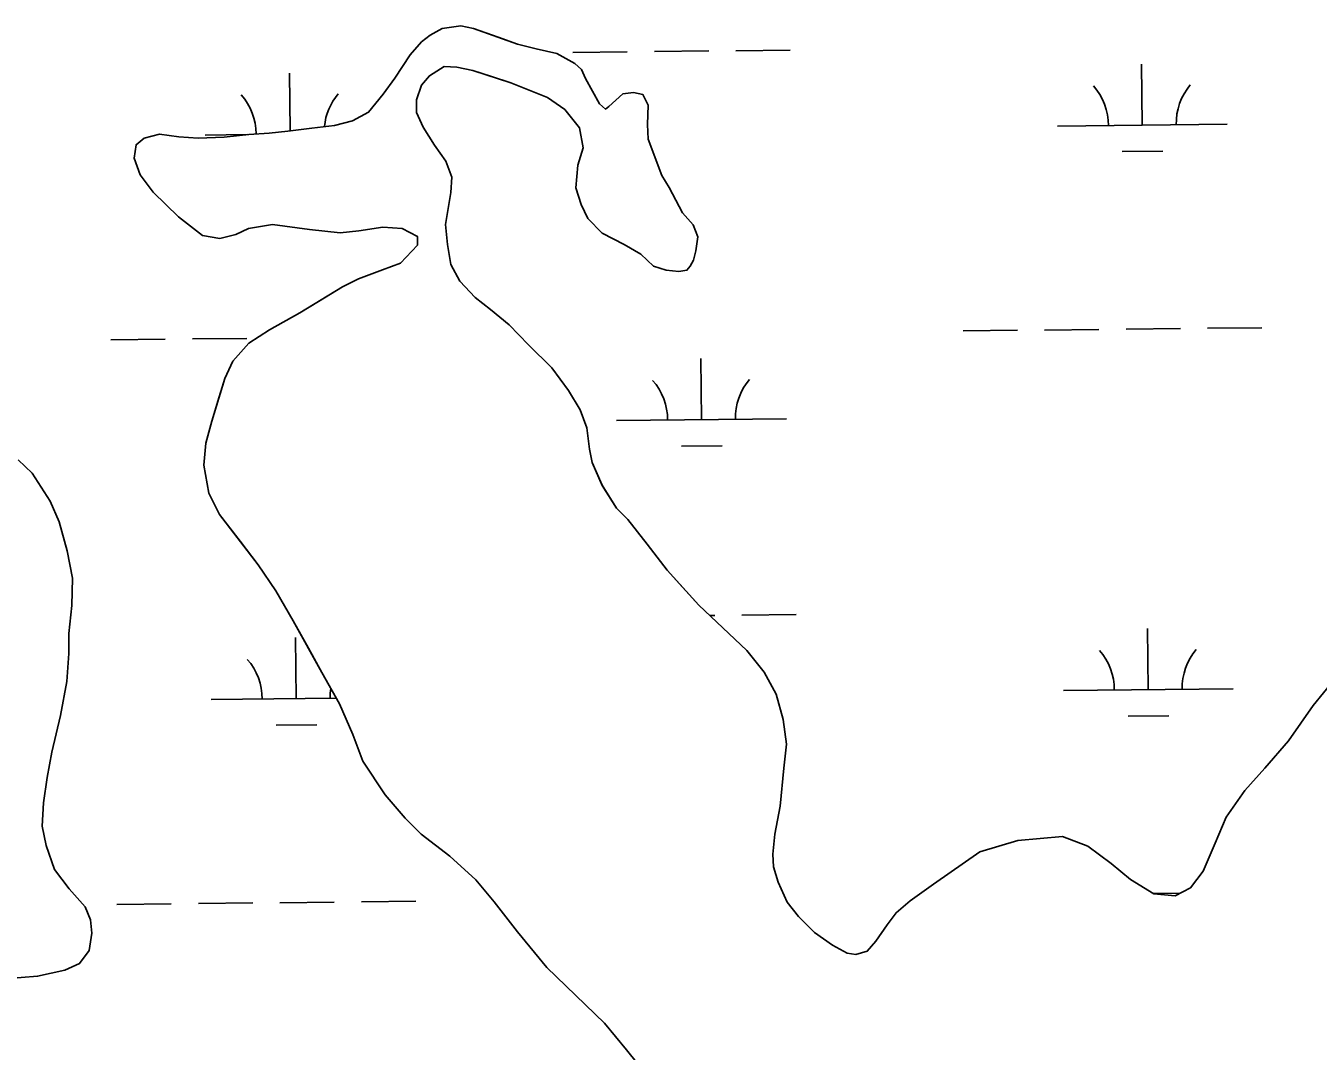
# Model space of a CAD drawing. Extents: x 3734862 to 3772949, y 391520 to 417239.
# Drawn here: x 3763917 to 3764678, y 409388 to 409992 of the extents above; entities that cross this region are included whole.
import ezdxf

# ---------------------------------------------------------------- set-up
doc = ezdxf.new("R2010")
doc.units = 0
doc.layers.add('V-TOPO-SHOR', color=7, linetype='Continuous')
doc.layers.add('V-WETL-SWMP', color=7, linetype='Continuous')

msp = doc.modelspace()

# ---------------------------------------------------------------- linework, layer by layer
at = {"layer": 'V-TOPO-SHOR'}
for p, q in [((3764127.05, 409848.37), (3764137.67, 409852.26)), ((3764167.15, 409851.37), (3764172.62, 409841.52)), ((3764103.42, 409838.24), (3764112.87, 409842.92)), ((3764112.87, 409842.92), (3764127.05, 409848.37)), ((3764089.24, 409829.65), (3764103.42, 409838.24)), ((3764172.62, 409841.52), (3764181.62, 409832.05)), ((3764078.21, 409823.01), (3764089.24, 409829.65)), ((3764181.62, 409832.05), (3764190.64, 409824.94)), ((3764060.48, 409812.86), (3764078.21, 409823.01)), ((3764190.64, 409824.94), (3764201.61, 409815.86)), ((3764048.27, 409805.04), (3764060.48, 409812.86)), ((3764201.61, 409815.86), (3764212.96, 409804.02)), ((3764038.79, 409794.47), (3764048.27, 409805.04)), ((3764212.96, 409804.02), (3764226.67, 409790.61)), ((3764034.04, 409784.26), (3764038.79, 409794.47)), ((3764226.67, 409790.61), (3764236.44, 409777.21)), ((3764030.06, 409770.92), (3764034.04, 409784.26)), ((3764236.44, 409777.21), (3764243.48, 409765.78)), ((3764026.48, 409759.13), (3764030.06, 409770.92)), ((3764022.89, 409746.18), (3764026.48, 409759.13)), ((3764243.48, 409765.78), (3764247.37, 409755.15)), ((3764247.37, 409755.15), (3764248.89, 409742.57)), ((3764021.66, 409733.21), (3764022.89, 409746.18)), ((3764248.89, 409742.57), (3764250.43, 409734.7)), ((3764024.74, 409716.69), (3764021.66, 409733.21)), ((3764250.43, 409734.7), (3764256.28, 409721.31)), ((3764256.28, 409721.31), (3764264.87, 409707.92)), ((3764030.98, 409704.09), (3764024.74, 409716.69)), ((3764264.87, 409707.92), (3764271.53, 409701.21)), ((3764043.11, 409688.32), (3764030.98, 409704.09)), ((3764271.53, 409701.21), (3764282.87, 409686.62)), ((3764053.67, 409674.52), (3764043.11, 409688.32)), ((3764282.87, 409686.62), (3764294.61, 409671.25)), ((3764064.22, 409659.15), (3764053.67, 409674.52)), ((3764294.61, 409671.25), (3764303.61, 409661.39)), ((3764303.61, 409661.39), (3764313.4, 409650.74)), ((3764074.38, 409641.43), (3764064.22, 409659.15)), ((3764313.4, 409650.74), (3764327.5, 409637.32)), ((3764083.35, 409625.28), (3764074.38, 409641.43)), ((3764327.5, 409637.32), (3764341.6, 409623.9)), ((3764091.16, 409611.1), (3764083.35, 409625.28)), ((3764341.6, 409623.9), (3764351.77, 409611.28)), ((3764675.19, 409591.59), (3764693.36, 409613.92)), ((3764101.71, 409592.58), (3764091.16, 409611.1)), ((3764351.77, 409611.28), (3764358.79, 409598.29)), ((3764109.5, 409574.47), (3764101.71, 409592.58)), ((3764358.79, 409598.29), (3764363.06, 409583.33)), ((3764660.57, 409570.81), (3764675.19, 409591.59)), ((3764363.06, 409583.33), (3764364.97, 409568.79)), ((3764115.33, 409558.73), (3764109.5, 409574.47)), ((3764364.97, 409568.79), (3764363.35, 409554.64)), ((3764646.75, 409554.74), (3764660.57, 409570.81)), ((3764128.62, 409539.02), (3764115.33, 409558.73)), ((3764363.35, 409554.64), (3764361.29, 409532.24)), ((3764634.91, 409541.42), (3764646.75, 409554.74)), ((3764140.36, 409525.22), (3764128.62, 409539.02)), ((3764623.84, 409525.75), (3764634.91, 409541.42)), ((3764361.29, 409532.24), (3764358.09, 409515.75)), ((3764149.76, 409515.75), (3764140.36, 409525.22)), ((3764617.49, 409510.44), (3764623.84, 409525.75)), ((3764166.62, 409502.72), (3764149.76, 409515.75)), ((3764358.09, 409515.75), (3764356.86, 409503.96)), ((3764478.72, 409505.46), (3764501.15, 409512.06)), ((3764501.15, 409512.06), (3764527.5, 409514.32)), ((3764527.5, 409514.32), (3764542.41, 409508.76)), ((3764542.41, 409508.76), (3764556.13, 409498.49)), ((3764610.36, 409493.96), (3764617.49, 409510.44)), ((3764181.89, 409488.9), (3764166.62, 409502.72)), ((3764356.86, 409503.96), (3764357.23, 409496.49)), ((3764451.53, 409486.3), (3764478.72, 409505.46)), ((3764357.23, 409496.49), (3764359.95, 409487.44)), ((3764556.13, 409498.49), (3764567.49, 409489.01)), ((3764602.85, 409484.16), (3764610.36, 409493.96)), ((3764192.85, 409475.89), (3764181.89, 409488.9)), ((3764359.95, 409487.44), (3764365.4, 409475.63)), ((3764437.73, 409476.53), (3764451.53, 409486.3)), ((3764567.49, 409489.01), (3764581.22, 409480.7)), ((3764581.22, 409480.7), (3764593.79, 409479.48)), ((3764593.79, 409479.48), (3764602.85, 409484.16)), ((3764206.54, 409458.15), (3764192.85, 409475.89)), ((3764365.4, 409475.63), (3764372.06, 409467.35)), ((3764424.31, 409462.43), (3764429.45, 409469.49)), ((3764429.45, 409469.49), (3764437.73, 409476.53)), ((3764372.06, 409467.35), (3764381.45, 409457.88)), ((3764417.59, 409452.63), (3764424.31, 409462.43)), ((3764223.75, 409437.25), (3764206.54, 409458.15)), ((3764381.45, 409457.88), (3764392.04, 409450.37)), ((3764392.04, 409450.37), (3764400.67, 409445.62)), ((3764405.77, 409444.81), (3764412.46, 409446.75)), ((3764412.46, 409446.75), (3764417.59, 409452.63)), ((3764400.67, 409445.62), (3764405.77, 409444.81)), ((3764257.83, 409404.49), (3764223.75, 409437.25)), ((3764270.74, 409388.72), (3764257.83, 409404.49)), ((3764283.65, 409372.56), (3764270.74, 409388.72))]:
    msp.add_line(p, q, dxfattribs=at)
for points in [[(3764167.15, 409851.37), (3764165.23, 409863.17), (3764164.1, 409874.96), (3764165.7, 409884.39), (3764167.31, 409893.82), (3764167.74, 409902.85), (3764164.24, 409912.3), (3764157.59, 409921.76), (3764150.95, 409932.4), (3764147.05, 409941.06), (3764147.08, 409948.53), (3764149.86, 409957.17), (3764154.6, 409962.65), (3764163.27, 409968.12), (3764170.74, 409967.7), (3764180.16, 409965.7), (3764191.16, 409962.12), (3764202.54, 409958.54), (3764214.31, 409953.78), (3764224.13, 409949.81), (3764234.32, 409942.7), (3764242.93, 409932.05), (3764245.24, 409920.25), (3764242.06, 409910.04), (3764240.83, 409896.68), (3764243.94, 409886.84), (3764247.83, 409878.57), (3764256.45, 409869.9), (3764269.39, 409863.16), (3764279.2, 409857.62), (3764286.64, 409850.52), (3764294.1, 409848.13), (3764301.56, 409847.32), (3764306.28, 409848.09), (3764308.26, 409850.44), (3764310.24, 409853.97), (3764311.44, 409859.47), (3764312.65, 409867.72), (3764309.92, 409874.8), (3764303.66, 409881.9), (3764299.76, 409889.38), (3764295.86, 409896.87), (3764291.56, 409903.96), (3764287.67, 409914.19), (3764283.39, 409925.21), (3764283.03, 409933.86), (3764283.46, 409945.26), (3764280.34, 409951.56), (3764274.84, 409952.76), (3764268.55, 409952), (3764260.27, 409944.56), (3764258.3, 409943), (3764254.77, 409946.16), (3764246.58, 409961.12), (3764244.24, 409966.24), (3764240.32, 409969.8), (3764229.73, 409975.73), (3764217.55, 409978.53), (3764206.56, 409981.32), (3764195.17, 409985.29), (3764180.65, 409990.46), (3764173.19, 409992.06), (3764162.18, 409990.53), (3764155.09, 409986.63), (3764149.96, 409982.72), (3764143.25, 409974.88), (3764134.16, 409961.16), (3764127.44, 409951.75), (3764118.75, 409941.17), (3764109.3, 409936.09), (3764098.67, 409933.39), (3764085.31, 409931.86)], [(3764085.31, 409931.86), (3764071.15, 409929.95), (3764060.14, 409928.81), (3764048.34, 409928.07), (3764033.79, 409926.55), (3764018.46, 409925.83), (3764007.06, 409926.66), (3763995.67, 409928.27), (3763986.62, 409925.95), (3763981.89, 409922.04), (3763980.68, 409914.18), (3763984.18, 409904.34), (3763992, 409894.09), (3764006.89, 409879.49), (3764020.99, 409868.43), (3764031.21, 409866.82), (3764040.65, 409869.14), (3764048.13, 409872.65), (3764062.29, 409874.95), (3764083.9, 409872.12), (3764101.97, 409870.09), (3764112.98, 409871.22), (3764127.14, 409873.53), (3764138.54, 409872.7), (3764147.56, 409867.95), (3764147.54, 409862.84), (3764137.67, 409852.26)], [(3764137.67, 409852.26), (3764127.05, 409848.37), (3764112.88, 409842.92), (3764103.42, 409838.24), (3764089.24, 409829.65), (3764078.21, 409823.01), (3764060.48, 409812.86), (3764048.27, 409805.04), (3764038.79, 409794.47), (3764034.04, 409784.26), (3764030.06, 409770.92), (3764026.48, 409759.13), (3764022.89, 409746.18), (3764021.66, 409733.21), (3764024.74, 409716.69), (3764030.98, 409704.09), (3764043.11, 409688.32), (3764053.67, 409674.52), (3764064.22, 409659.15), (3764074.38, 409641.43), (3764083.35, 409625.28), (3764091.16, 409611.1), (3764101.71, 409592.58), (3764109.5, 409574.47), (3764115.33, 409558.73), (3764128.62, 409539.02), (3764140.36, 409525.22), (3764149.76, 409515.75), (3764166.62, 409502.72), (3764181.89, 409488.9), (3764192.85, 409475.89), (3764206.54, 409458.15), (3764223.75, 409437.25), (3764257.83, 409404.49), (3764270.74, 409388.72), (3764283.65, 409372.56)], [(3764357.23, 409496.49), (3764356.86, 409503.96), (3764358.09, 409515.75), (3764361.29, 409532.24), (3764363.35, 409554.64), (3764364.97, 409568.79), (3764363.06, 409583.33), (3764358.79, 409598.29), (3764351.77, 409611.28), (3764341.6, 409623.9), (3764327.5, 409637.32), (3764313.4, 409650.74), (3764303.61, 409661.39), (3764294.61, 409671.25), (3764282.87, 409686.62), (3764271.53, 409701.21), (3764264.87, 409707.92), (3764256.28, 409721.31), (3764250.43, 409734.7), (3764248.89, 409742.57), (3764247.37, 409755.15), (3764243.48, 409765.78), (3764236.44, 409777.21), (3764226.67, 409790.61), (3764212.96, 409804.02), (3764201.61, 409815.86), (3764190.64, 409824.94), (3764181.62, 409832.05), (3764172.62, 409841.52), (3764167.15, 409851.37)], [(3763904.56, 409430.6), (3763923.82, 409432.1), (3763939.95, 409435.58), (3763948.61, 409439.47), (3763954.15, 409447.31), (3763955.76, 409457.53), (3763955, 409465.39), (3763951.89, 409472.87), (3763942.49, 409483.52), (3763933.89, 409494.95), (3763928.83, 409509.12), (3763926.52, 409520.53), (3763927.35, 409534.28), (3763929.38, 409549.21), (3763932.18, 409564.14), (3763937.38, 409585.74), (3763940.99, 409605.77), (3763942.23, 409622.28), (3763942.28, 409634.07), (3763943.91, 409650.57), (3763944.37, 409666.68), (3763941.28, 409682.81), (3763936.63, 409699.73), (3763931.17, 409711.93), (3763920.62, 409728.48), (3763912.4, 409736.38)], [(3764693.36, 409613.92), (3764675.19, 409591.59), (3764660.57, 409570.81), (3764646.75, 409554.74), (3764634.91, 409541.42), (3764623.84, 409525.74), (3764617.49, 409510.44), (3764610.36, 409493.96), (3764602.85, 409484.16), (3764593.79, 409479.48), (3764581.22, 409480.7), (3764567.49, 409489.01), (3764556.13, 409498.49), (3764542.41, 409508.76), (3764527.5, 409514.32), (3764501.15, 409512.06), (3764478.72, 409505.46), (3764451.53, 409486.3), (3764437.73, 409476.53), (3764429.45, 409469.49), (3764424.31, 409462.43), (3764417.59, 409452.63), (3764412.46, 409446.75), (3764405.77, 409444.81), (3764400.67, 409445.62), (3764392.04, 409450.37), (3764381.45, 409457.88), (3764372.06, 409467.35), (3764365.4, 409475.63), (3764359.95, 409487.44), (3764357.23, 409496.49)]]:
    msp.add_lwpolyline(points, dxfattribs=at)
at = {"layer": 'V-WETL-SWMP'}
for p, q in [((3764239.18, 409976.42), (3764271.18, 409976.75)), ((3764287.18, 409976.92), (3764319.18, 409977.26)), ((3764335.18, 409977.43), (3764367.18, 409977.77)), ((3764072.6, 409930.15), (3764072.24, 409964.22)), ((3764574.5, 409933.52), (3764574.12, 409969.52)), ((3764524.5, 409933), (3764624.5, 409934.05)), ((3764022.62, 409927.7), (3764047.22, 409927.96)), ((3764562.66, 409917.97), (3764586.66, 409918.22)), ((3764468.93, 409812.33), (3764500.93, 409812.67)), ((3764516.93, 409812.84), (3764548.92, 409813.18)), ((3764564.92, 409813.35), (3764596.92, 409813.68)), ((3764612.92, 409813.85), (3764644.92, 409814.19)), ((3763967.05, 409807.03), (3763999.05, 409807.37)), ((3764015.05, 409807.54), (3764047.04, 409807.88)), ((3764314.88, 409759.96), (3764314.5, 409795.96)), ((3764264.88, 409759.43), (3764364.88, 409760.49)), ((3764303.05, 409744.4), (3764327.04, 409744.66)), ((3764319.88, 409644.57), (3764322.69, 409644.6)), ((3764338.69, 409644.77), (3764370.69, 409645.11)), ((3764578.01, 409600.87), (3764577.63, 409636.87)), ((3764076.13, 409595.57), (3764075.75, 409631.57)), ((3764528.02, 409600.34), (3764628.01, 409601.4)), ((3764026.14, 409595.04), (3764099.86, 409595.82)), ((3764566.18, 409585.31), (3764590.18, 409585.56)), ((3764064.3, 409580.01), (3764088.3, 409580.26)), ((3764581.02, 409480.82), (3764596.72, 409480.99)), ((3763970.56, 409474.37), (3764002.56, 409474.71)), ((3764018.56, 409474.88), (3764050.56, 409475.22)), ((3764066.56, 409475.39), (3764098.56, 409475.73)), ((3764114.55, 409475.9), (3764146.55, 409476.23))]:
    msp.add_line(p, q, dxfattribs=at)
for points in [[(3764180.16, 409965.7), (3764202.54, 409958.54), (3764224.13, 409949.81), (3764234.32, 409942.7), (3764242.93, 409932.05), (3764245.24, 409920.25), (3764242.06, 409910.04), (3764240.83, 409896.68), (3764243.93, 409886.84), (3764247.83, 409878.57), (3764256.45, 409869.89), (3764269.39, 409863.16), (3764279.2, 409857.62), (3764286.64, 409850.52), (3764294.1, 409848.13), (3764301.56, 409847.32), (3764306.29, 409848.09), (3764308.26, 409850.44), (3764310.24, 409853.97), (3764311.44, 409859.47), (3764312.65, 409867.72), (3764309.92, 409874.8), (3764303.66, 409881.9), (3764295.86, 409896.87), (3764291.56, 409903.96), (3764283.39, 409925.21), (3764283.03, 409933.86), (3764283.46, 409945.26), (3764280.34, 409951.56), (3764274.84, 409952.76), (3764268.55, 409952), (3764260.27, 409944.56), (3764258.3, 409943), (3764254.77, 409946.16), (3764246.57, 409961.12), (3764244.23, 409966.24), (3764240.32, 409969.79), (3764229.73, 409975.73), (3764217.55, 409978.53), (3764206.56, 409981.32), (3764180.65, 409990.46), (3764173.19, 409992.06), (3764162.18, 409990.53), (3764155.09, 409986.63), (3764149.96, 409982.72), (3764143.25, 409974.88), (3764134.16, 409961.16), (3764127.44, 409951.75), (3764118.75, 409941.17), (3764109.3, 409936.1), (3764098.68, 409933.38), (3764085.31, 409931.86), (3764071.15, 409929.95), (3764060.14, 409928.81), (3764048.34, 409928.07), (3764033.79, 409926.55), (3764018.46, 409925.83), (3764007.06, 409926.66), (3763995.67, 409928.27), (3763986.62, 409925.95), (3763981.89, 409922.04), (3763980.68, 409914.18), (3763984.18, 409904.34), (3763992, 409894.09), (3764006.89, 409879.49), (3764020.99, 409868.43), (3764031.21, 409866.82), (3764040.65, 409869.14), (3764048.13, 409872.65), (3764062.29, 409874.95), (3764083.9, 409872.12), (3764101.97, 409870.09), (3764112.98, 409871.22), (3764127.14, 409873.53), (3764138.54, 409872.7), (3764147.56, 409867.95), (3764147.54, 409862.84), (3764137.67, 409852.26), (3764127.05, 409848.37), (3764112.88, 409842.92), (3764103.42, 409838.24), (3764078.21, 409823.01), (3764060.48, 409812.86), (3764048.27, 409805.04), (3764038.79, 409794.47), (3764034.04, 409784.26), (3764026.48, 409759.13), (3764022.89, 409746.18), (3764021.66, 409733.21), (3764024.74, 409716.69), (3764030.98, 409704.09), (3764053.67, 409674.52), (3764064.22, 409659.15), (3764074.38, 409641.43), (3764091.16, 409611.1), (3764101.71, 409592.58), (3764109.5, 409574.47), (3764115.33, 409558.73), (3764128.62, 409539.02), (3764140.36, 409525.22), (3764149.76, 409515.75)], [(3764693.35, 409613.92), (3764675.19, 409591.59), (3764660.57, 409570.81), (3764646.75, 409554.74), (3764634.91, 409541.42), (3764623.84, 409525.74), (3764617.49, 409510.44), (3764610.36, 409493.96), (3764602.85, 409484.16), (3764593.79, 409479.48), (3764581.22, 409480.7), (3764567.49, 409489.01), (3764556.13, 409498.49), (3764542.41, 409508.76), (3764527.5, 409514.32), (3764501.15, 409512.06), (3764478.72, 409505.46), (3764451.53, 409486.3), (3764437.73, 409476.53), (3764429.45, 409469.49), (3764424.31, 409462.43), (3764417.59, 409452.63), (3764412.46, 409446.75), (3764405.77, 409444.81), (3764400.67, 409445.62), (3764392.04, 409450.37), (3764381.45, 409457.88), (3764372.06, 409467.35), (3764365.4, 409475.63), (3764359.95, 409487.44), (3764357.23, 409496.49), (3764356.86, 409503.96), (3764358.09, 409515.75), (3764361.29, 409532.24), (3764363.35, 409554.64), (3764364.97, 409568.79), (3764363.06, 409583.34), (3764358.79, 409598.29), (3764351.77, 409611.29), (3764341.6, 409623.9), (3764313.4, 409650.74), (3764294.61, 409671.25), (3764282.87, 409686.62), (3764271.53, 409701.21), (3764264.87, 409707.92), (3764256.28, 409721.32), (3764250.43, 409734.7), (3764248.89, 409742.57), (3764247.37, 409755.15), (3764243.48, 409765.78), (3764236.44, 409777.21), (3764226.67, 409790.61), (3764212.96, 409804.02), (3764201.61, 409815.86), (3764190.64, 409824.94), (3764181.62, 409832.05), (3764172.62, 409841.52), (3764167.15, 409851.37), (3764165.23, 409863.17), (3764164.1, 409874.96), (3764167.31, 409893.82), (3764167.74, 409902.85), (3764164.24, 409912.3), (3764157.59, 409921.76), (3764150.95, 409932.4), (3764147.05, 409941.06), (3764147.08, 409948.53), (3764149.86, 409957.17), (3764154.6, 409962.65), (3764163.27, 409968.12), (3764170.74, 409967.7), (3764180.16, 409965.7)], [(3763904.56, 409430.6), (3763923.82, 409432.1), (3763939.95, 409435.58), (3763948.61, 409439.47), (3763954.15, 409447.31), (3763955.76, 409457.53), (3763955, 409465.39), (3763951.89, 409472.87), (3763942.49, 409483.52), (3763933.89, 409494.95), (3763928.83, 409509.12), (3763926.52, 409520.53), (3763927.35, 409534.28), (3763929.38, 409549.21), (3763932.19, 409564.14), (3763937.38, 409585.74), (3763940.99, 409605.77), (3763942.23, 409622.27), (3763942.28, 409634.07), (3763943.91, 409650.57), (3763944.37, 409666.68), (3763941.28, 409682.81), (3763936.63, 409699.73), (3763931.17, 409711.93), (3763920.62, 409728.48), (3763912.4, 409736.38)], [(3764149.76, 409515.75), (3764166.61, 409502.72), (3764181.89, 409488.9), (3764192.85, 409475.89), (3764206.54, 409458.15), (3764223.75, 409437.25), (3764257.83, 409404.49), (3764270.74, 409388.72), (3764283.65, 409372.56)]]:
    msp.add_lwpolyline(points, dxfattribs=at)
for centre, start, end in [((3764519.25, 409933.42), 359.83336, 41.37702), ((3764629.73, 409934.58), 139.83336, 181.37702), ((3764017.37, 409928.11), 0.36727, 41.37702), ((3764127.85, 409929.28), 139.83336, 174.41449), ((3764259.64, 409759.85), 359.83336, 41.37702), ((3764370.12, 409761.02), 139.83336, 181.37702), ((3764522.77, 409600.76), 359.83336, 41.37702), ((3764633.25, 409601.93), 139.83336, 181.37702), ((3764020.89, 409595.46), 359.83336, 41.37702), ((3764131.37, 409596.63), 171.66444, 181.37702)]:
    msp.add_arc(centre, 35.25, start, end, dxfattribs=at)

doc.saveas('drawing.dxf')
